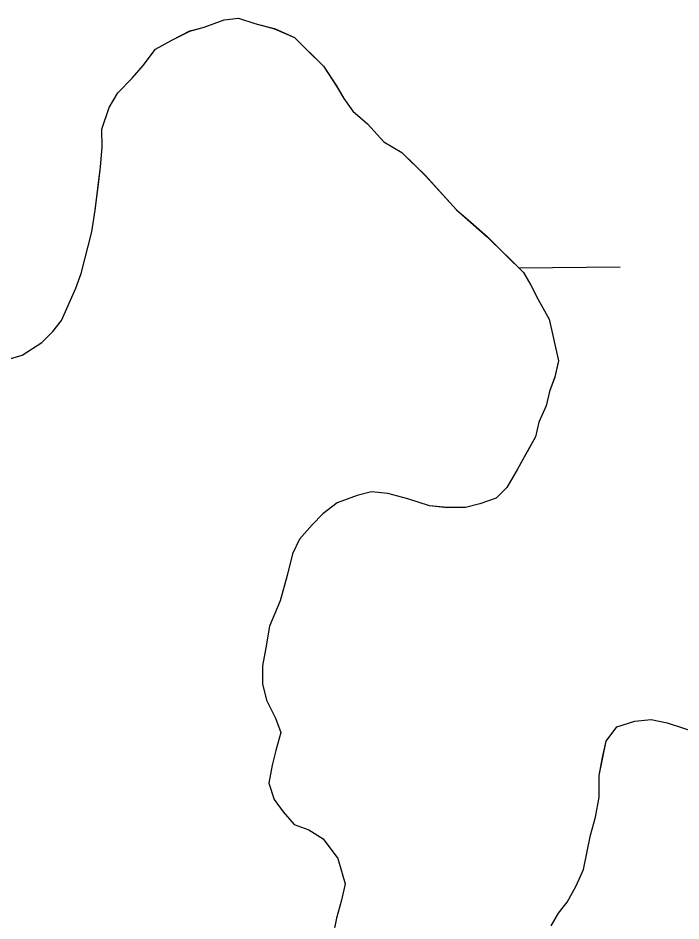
# Model space of a CAD drawing. Extents: x 3734862 to 3772949, y 391520 to 417239.
# Drawn here: x 3748286.8 to 3748429.3, y 411831.1 to 412025.3 of the extents above; entities that cross this region are included whole.
import ezdxf

# ---------------------------------------------------------------- set-up
doc = ezdxf.new("R2010")
doc.units = 0
doc.layers.add('V-TOPO-SHOR', color=7, linetype='Continuous')
doc.layers.add('V-WETL-SWMP', color=7, linetype='Continuous')

msp = doc.modelspace()

# ---------------------------------------------------------------- linework, layer by layer
at = {"layer": 'V-TOPO-SHOR'}
for points in [[(3748282.29, 411951.21), (3748287.71, 411952.79), (3748291.97, 411955.54), (3748294.28, 411957.88), (3748296.2, 411960.22), (3748299.26, 411967.23), (3748300.41, 411970.34), (3748301.16, 411973.45), (3748302.68, 411979.28), (3748303.43, 411983.94), (3748304.16, 411990.16), (3748304.53, 411993.27), (3748304.89, 411997.54), (3748304.87, 412001.42), (3748306.39, 412006.08), (3748308.31, 412009.2), (3748311.39, 412012.33), (3748313.7, 412015.06), (3748316.4, 412018.57), (3748319.88, 412020.53), (3748323.75, 412022.5), (3748326.85, 412023.29), (3748331.11, 412024.87), (3748334.21, 412025.28), (3748337.71, 412024.14), (3748341.98, 412023), (3748346.27, 412021.09), (3748349, 412018.39), (3748352.52, 412014.92), (3748355.26, 412010.67), (3748356.83, 412007.96), (3748358.79, 412005.26), (3748361.91, 412002.56), (3748365.43, 411998.7), (3748369.32, 411996.4), (3748372.06, 411993.7), (3748374.4, 411991.39), (3748378.31, 411987.14), (3748381.04, 411984.05), (3748384.17, 411981.36), (3748387.68, 411978.28), (3748390.02, 411975.96), (3748393.15, 411972.88), (3748395.49, 411970.57), (3748397.06, 411967.86), (3748398.63, 411964.76), (3748400.99, 411960.51)], [(3748400.99, 411960.51), (3748401.79, 411957.02), (3748402.99, 411951.6), (3748402.23, 411948.1), (3748401.09, 411944.98), (3748400.33, 411941.88), (3748398.8, 411938.37), (3748398.05, 411935.26), (3748396.13, 411931.76), (3748394.21, 411928.25), (3748391.91, 411924.36), (3748389.6, 411922.01), (3748386.11, 411920.83), (3748383.01, 411920.03), (3748379.13, 411920.01), (3748375.24, 411920.37), (3748370.58, 411921.89), (3748366.3, 411923.03), (3748362.81, 411923.39), (3748359.71, 411922.6), (3748355.45, 411921.02), (3748352.36, 411918.67), (3748350.05, 411916.33), (3748347.35, 411913.21), (3748345.82, 411910.09), (3748344.68, 411905.42), (3748343.16, 411899.98), (3748340.87, 411894.53), (3748340.12, 411889.87), (3748339.37, 411885.99), (3748339.4, 411882.11), (3748340.2, 411878.62), (3748342.16, 411874.75), (3748343.35, 411871.65), (3748342.21, 411867.76), (3748341.45, 411864.66), (3748340.7, 411860.77), (3748341.89, 411857.28), (3748343.84, 411854.58), (3748346.19, 411851.88), (3748349.3, 411850.73), (3748352.42, 411848.81), (3748355.55, 411844.56), (3748357.14, 411839.14), (3748356.38, 411835.64), (3748355.25, 411831.75), (3748354.5, 411827.87)], [(3748413.22, 411869.77), (3748415.52, 411872.89), (3748419.4, 411874.08), (3748422.89, 411874.49), (3748426.39, 411873.74), (3748429.89, 411872.6)], [(3748401.44, 411830.11), (3748402.97, 411832.84), (3748404.9, 411835.18), (3748406.82, 411838.68), (3748408.35, 411842.19), (3748409.1, 411845.68), (3748409.85, 411849.57), (3748410.99, 411853.46), (3748411.74, 411857.73), (3748411.71, 411862.39), (3748412.46, 411866.28), (3748413.22, 411869.77)]]:
    msp.add_lwpolyline(points, dxfattribs=at)
at = {"layer": 'V-WETL-SWMP'}
for p, q in [((3748326.84, 412023.29), (3748331.1, 412024.87)), ((3748331.1, 412024.87), (3748334.21, 412025.27)), ((3748334.21, 412025.27), (3748337.71, 412024.13)), ((3748337.71, 412024.13), (3748341.98, 412022.99)), ((3748319.88, 412020.52), (3748323.75, 412022.49)), ((3748323.75, 412022.49), (3748326.84, 412023.29)), ((3748341.98, 412022.99), (3748346.26, 412021.08)), ((3748316.4, 412018.56), (3748319.88, 412020.52)), ((3748346.26, 412021.08), (3748352.51, 412014.91)), ((3748313.7, 412015.05), (3748316.4, 412018.56)), ((3748311.39, 412012.32), (3748313.7, 412015.05)), ((3748352.51, 412014.91), (3748355.26, 412010.66)), ((3748308.31, 412009.2), (3748311.39, 412012.32)), ((3748355.26, 412010.66), (3748356.83, 412007.95)), ((3748306.39, 412006.08), (3748308.31, 412009.2)), ((3748356.83, 412007.95), (3748358.78, 412005.25)), ((3748304.86, 412001.41), (3748306.39, 412006.08)), ((3748358.78, 412005.25), (3748361.91, 412002.55)), ((3748361.91, 412002.55), (3748365.42, 411998.7)), ((3748304.89, 411997.53), (3748304.86, 412001.41)), ((3748365.42, 411998.7), (3748369.32, 411996.39)), ((3748304.53, 411993.26), (3748304.89, 411997.53)), ((3748369.32, 411996.39), (3748374.4, 411991.38)), ((3748303.42, 411983.94), (3748304.53, 411993.26)), ((3748374.4, 411991.38), (3748381.04, 411984.05)), ((3748302.68, 411979.28), (3748303.42, 411983.94)), ((3748381.04, 411984.05), (3748387.68, 411978.27)), ((3748300.41, 411970.34), (3748302.68, 411979.28)), ((3748387.68, 411978.27), (3748395.49, 411970.56)), ((3748394.5, 411971.54), (3748416.26, 411971.77)), ((3748299.26, 411967.22), (3748300.41, 411970.34)), ((3748395.49, 411970.56), (3748397.06, 411967.85)), ((3748296.2, 411960.22), (3748299.26, 411967.22)), ((3748397.06, 411967.85), (3748398.63, 411964.76)), ((3748398.63, 411964.76), (3748400.99, 411960.5)), ((3748294.28, 411957.88), (3748296.2, 411960.22)), ((3748400.99, 411960.5), (3748402.99, 411951.59)), ((3748291.97, 411955.53), (3748294.28, 411957.88)), ((3748287.71, 411952.79), (3748291.97, 411955.53)), ((3748282.29, 411951.2), (3748287.71, 411952.79)), ((3748402.99, 411951.59), (3748402.23, 411948.09)), ((3748402.23, 411948.09), (3748401.09, 411944.98)), ((3748401.09, 411944.98), (3748400.33, 411941.87)), ((3748400.33, 411941.87), (3748398.8, 411938.37)), ((3748398.8, 411938.37), (3748398.05, 411935.26)), ((3748398.05, 411935.26), (3748394.21, 411928.25)), ((3748394.21, 411928.25), (3748391.91, 411924.35)), ((3748359.71, 411922.59), (3748355.45, 411921.02)), ((3748362.81, 411923.39), (3748359.71, 411922.59)), ((3748366.3, 411923.02), (3748362.81, 411923.39)), ((3748370.58, 411921.89), (3748366.3, 411923.02)), ((3748391.91, 411924.35), (3748389.59, 411922.01)), ((3748355.45, 411921.02), (3748352.36, 411918.67)), ((3748375.24, 411920.37), (3748370.58, 411921.89)), ((3748386.11, 411920.82), (3748383.01, 411920.03)), ((3748389.59, 411922.01), (3748386.11, 411920.82)), ((3748352.36, 411918.67), (3748350.04, 411916.32)), ((3748379.13, 411920), (3748375.24, 411920.37)), ((3748383.01, 411920.03), (3748379.13, 411920)), ((3748350.04, 411916.32), (3748347.35, 411913.2)), ((3748347.35, 411913.2), (3748345.82, 411910.09)), ((3748345.82, 411910.09), (3748344.68, 411905.42)), ((3748344.68, 411905.42), (3748343.16, 411899.98)), ((3748343.16, 411899.98), (3748340.87, 411894.53)), ((3748340.87, 411894.53), (3748340.12, 411889.87)), ((3748340.12, 411889.87), (3748339.37, 411885.98)), ((3748339.37, 411885.98), (3748339.4, 411882.1)), ((3748339.4, 411882.1), (3748340.2, 411878.62)), ((3748340.2, 411878.62), (3748342.16, 411874.75)), ((3748342.16, 411874.75), (3748343.35, 411871.65)), ((3748415.52, 411872.89), (3748419.4, 411874.08)), ((3748419.4, 411874.08), (3748422.89, 411874.49)), ((3748422.89, 411874.49), (3748426.39, 411873.74)), ((3748413.22, 411869.77), (3748415.52, 411872.89)), ((3748426.39, 411873.74), (3748433.39, 411871.45)), ((3748343.35, 411871.65), (3748342.21, 411867.76)), ((3748411.71, 411862.39), (3748413.22, 411869.77)), ((3748342.21, 411867.76), (3748341.45, 411864.65)), ((3748341.45, 411864.65), (3748340.7, 411860.77)), ((3748411.74, 411857.73), (3748411.71, 411862.39)), ((3748340.7, 411860.77), (3748341.89, 411857.28)), ((3748341.89, 411857.28), (3748343.84, 411854.58)), ((3748410.99, 411853.46), (3748411.74, 411857.73)), ((3748343.84, 411854.58), (3748346.19, 411851.88)), ((3748409.85, 411849.57), (3748410.99, 411853.46)), ((3748346.19, 411851.88), (3748349.3, 411850.73)), ((3748349.3, 411850.73), (3748352.42, 411848.81)), ((3748352.42, 411848.81), (3748355.55, 411844.56)), ((3748408.35, 411842.19), (3748409.85, 411849.57)), ((3748355.55, 411844.56), (3748357.14, 411839.14)), ((3748406.82, 411838.68), (3748408.35, 411842.19)), ((3748357.14, 411839.14), (3748356.38, 411835.64)), ((3748404.9, 411835.18), (3748406.82, 411838.68)), ((3748356.38, 411835.64), (3748355.25, 411831.75)), ((3748402.97, 411832.84), (3748404.9, 411835.18)), ((3748355.25, 411831.75), (3748354.5, 411827.87)), ((3748401.44, 411830.11), (3748402.97, 411832.84))]:
    msp.add_line(p, q, dxfattribs=at)

doc.saveas('drawing.dxf')
